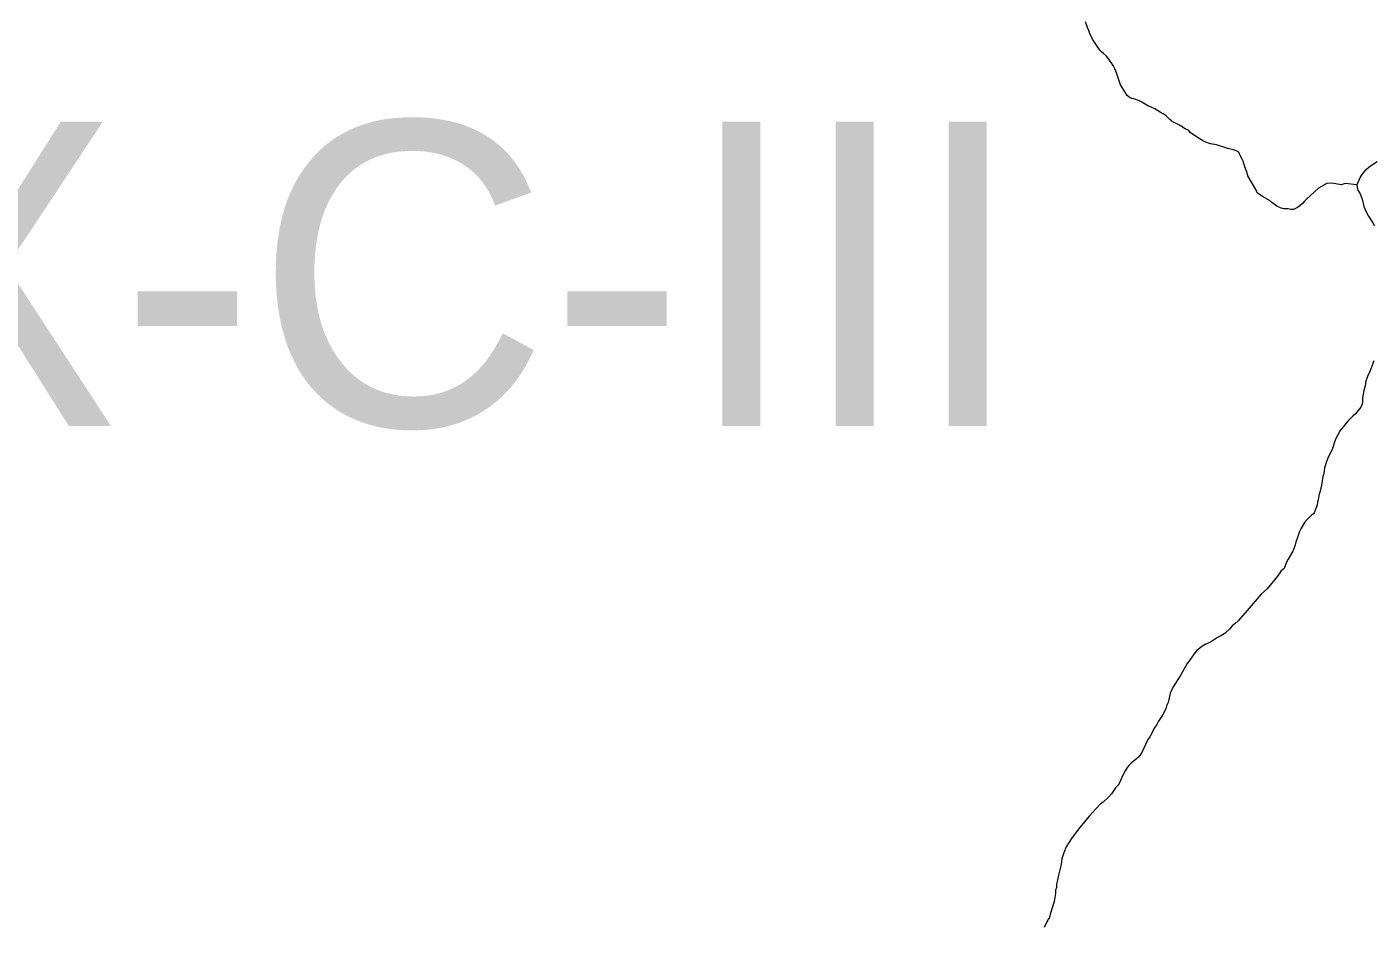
# Model space of a CAD drawing. Extents: x -1643653 to 4543381, y 1624270 to 13878484.
# Drawn here: x 592449 to 594659, y 8913437 to 8914914 of the extents above; entities that cross this region are included whole.
import ezdxf

# ---------------------------------------------------------------- set-up
doc = ezdxf.new("R2010")
doc.units = 0
doc.header["$LTSCALE"] = 200
doc.layers.add('6', color=7, linetype='Continuous', lineweight=13)
doc.layers.add('60', color=7, linetype='Continuous', lineweight=13)

msp = doc.modelspace()

# ---------------------------------------------------------------- linework, layer by layer
at = {"layer": '6'}
msp.add_line((594632.1, 8914654.8), (594613, 8914657), dxfattribs=at)
for points in [[(594613, 8914657), (594606, 8914654.9), (594591.4, 8914657.4), (594582.9, 8914656.9), (594581.7, 8914656.6), (594568.8, 8914649.4), (594549.4, 8914631), (594545.8, 8914628.2), (594542.7, 8914624.3), (594538.2, 8914620), (594534.5, 8914617.7), (594528.9, 8914614.7), (594527.2, 8914614.3), (594523.7, 8914614.1), (594519.5, 8914615.2), (594511.9, 8914615.4), (594507.8, 8914616.6), (594500.4, 8914619.7), (594492.4, 8914625.8), (594491.5, 8914627), (594490.3, 8914627.5), (594489.7, 8914628.7), (594477.1, 8914635.6), (594470.2, 8914640.4), (594467.3, 8914643.3), (594467.6, 8914644.4), (594452.9, 8914669.7), (594451.7, 8914674.7), (594448.2, 8914684.3), (594445.5, 8914693.4), (594443.2, 8914698.1), (594440.4, 8914702.8), (594438.1, 8914708.2), (594436.6, 8914708.9), (594435.7, 8914709.8), (594429.7, 8914712.2), (594420.1, 8914714.2), (594401.4, 8914720.3), (594391.8, 8914722.1), (594382.7, 8914725.4), (594378.4, 8914727.6), (594373.1, 8914730.7), (594363.8, 8914736.7), (594358.5, 8914740.8), (594356, 8914744), (594350.4, 8914746.9), (594341, 8914752.5), (594328.9, 8914758.7), (594327.7, 8914760), (594325.3, 8914761.5), (594318.5, 8914768.5), (594314.1, 8914771.4), (594309.3, 8914773.9), (594304.6, 8914777.1), (594300.2, 8914779.5), (594290.6, 8914783.9), (594288.8, 8914784.3), (594284.3, 8914787.5), (594278.9, 8914790.8), (594275, 8914792.8), (594265.7, 8914795.9), (594262.5, 8914796.6), (594258.1, 8914798.8), (594255.1, 8914801.4), (594249.3, 8914810.3), (594244.1, 8914819.1), (594239.4, 8914831.9), (594236.8, 8914840.5), (594234.8, 8914845.2), (594231.9, 8914851), (594224.6, 8914861.2), (594220.8, 8914866), (594216.1, 8914870.5), (594212.6, 8914873.2), (594210.1, 8914875.7), (594198.1, 8914894.3), (594193.9, 8914903.6), (594192.1, 8914908.4), (594189.8, 8914913.2), (594186.6, 8914922.4)], [(594665.3, 8914692.8), (594654.6, 8914685.3), (594645.2, 8914677.7), (594642.1, 8914674.1), (594638.2, 8914668.7), (594632.1, 8914654.8), (594632.3, 8914651.2), (594633.6, 8914646.1), (594637.5, 8914639.8), (594640.9, 8914631.3), (594643.7, 8914619.1), (594645, 8914615.4), (594646.6, 8914611.7), (594651.3, 8914603.5), (594658.3, 8914592.3), (594661.1, 8914587.3)], [(594665.3, 8914692.8), (594654.6, 8914685.3), (594645.2, 8914677.7), (594642.1, 8914674.1), (594638.2, 8914668.7), (594632.1, 8914654.8), (594632.3, 8914651.2), (594633.6, 8914646.1), (594637.5, 8914639.8), (594640.9, 8914631.3), (594643.7, 8914619.1), (594645, 8914615.4), (594646.6, 8914611.7), (594651.3, 8914603.5), (594658.3, 8914592.3), (594661.1, 8914587.3)], [(594659.8, 8914365.5), (594653.4, 8914347.9), (594649.4, 8914339.8), (594646.9, 8914332.3), (594645.6, 8914324.7), (594643.3, 8914316.9), (594641.1, 8914305.1), (594641.1, 8914297.3), (594640.3, 8914293.3), (594638.5, 8914289.8), (594636.4, 8914286.8), (594629.9, 8914278.7), (594625.6, 8914274.9), (594625.6, 8914274.9), (594617.3, 8914266.4), (594604.5, 8914251.3), (594597, 8914236.8), (594595.1, 8914231.9), (594591.9, 8914221.7), (594590.2, 8914217.7), (594585.2, 8914208.4)], [(594659.8, 8914365.5), (594653.4, 8914347.9), (594649.4, 8914339.8), (594646.9, 8914332.3), (594645.6, 8914324.7), (594643.3, 8914316.9), (594641.1, 8914305.1), (594641.1, 8914297.3), (594640.3, 8914293.3), (594638.5, 8914289.8), (594636.4, 8914286.8), (594629.9, 8914278.7), (594625.6, 8914274.9), (594625.6, 8914274.9), (594617.3, 8914266.4), (594604.5, 8914251.3), (594597, 8914236.8), (594595.1, 8914231.9), (594591.9, 8914221.7), (594590.2, 8914217.7), (594585.2, 8914208.4)], [(594585.2, 8914208.4), (594581.5, 8914198.6), (594578.9, 8914189.4), (594578.1, 8914184.8), (594577.7, 8914180.1), (594576.4, 8914175.4), (594574, 8914161.3), (594572.8, 8914156.5), (594571.9, 8914151.8), (594570.3, 8914146.8), (594568.5, 8914137.9), (594567.2, 8914133.2), (594566.7, 8914128.7), (594563.5, 8914120.1), (594561.7, 8914116), (594560.6, 8914114.2), (594557.4, 8914111.9), (594550.5, 8914104.9), (594546.1, 8914100.1), (594539.8, 8914089.7), (594537.8, 8914085.3), (594534.9, 8914077), (594532.1, 8914068), (594531, 8914063.2), (594529.3, 8914058.4), (594526.8, 8914053.2), (594519.5, 8914039.7), (594516.4, 8914034.8), (594512.8, 8914024.4), (594507.9, 8914020.5), (594505.5, 8914017.5), (594501.9, 8914012), (594484.9, 8913991), (594475.1, 8913982.2), (594461.6, 8913967.2), (594451.7, 8913955.4), (594437, 8913938.8), (594431.5, 8913933.7), (594427.1, 8913930.3), (594423.4, 8913925.6), (594419.6, 8913921.6), (594418.2, 8913920.8), (594416.9, 8913919.1), (594408.7, 8913913.7), (594403.5, 8913911.2), (594393.2, 8913904.6), (594388.1, 8913901.9), (594383, 8913899.7), (594377.8, 8913896.5), (594368.8, 8913889.1), (594364.9, 8913884.4), (594357.3, 8913873.5), (594353.2, 8913868.3), (594342.9, 8913849.8), (594330.7, 8913830.1), (594325.8, 8913819.8), (594323.4, 8913809.5), (594322, 8913804.7), (594319.6, 8913799.2), (594318.2, 8913793.9), (594313.2, 8913783.7), (594306.4, 8913773.7), (594303.5, 8913768.4), (594299.7, 8913762.9), (594292, 8913748), (594288.5, 8913742.3), (594278.8, 8913722.4), (594275.6, 8913717.3), (594274.3, 8913716), (594273.9, 8913714.8), (594272.9, 8913714.4), (594271, 8913712.2), (594261.7, 8913704.6), (594257.7, 8913700.9), (594255.1, 8913697.5), (594251.9, 8913692.1), (594247, 8913682.7), (594243.1, 8913673.3), (594240.2, 8913668.7), (594236, 8913664.5), (594229, 8913654.3), (594224.9, 8913649.5), (594215.4, 8913640.7), (594210.9, 8913637.2), (594192.4, 8913617.9), (594177.1, 8913599.1), (594164.5, 8913582.6), (594154.7, 8913567.1), (594150.9, 8913557.5), (594147.8, 8913547.7), (594147.3, 8913543), (594146.5, 8913538.5), (594142.2, 8913520.7), (594139.2, 8913505.3), (594139.2, 8913505.3), (594138.7, 8913500.6), (594137.5, 8913495.9), (594137.4, 8913490.8), (594135, 8913477.4), (594128.8, 8913456.9), (594128.7, 8913456.8)], [(594585.2, 8914208.4), (594581.5, 8914198.6), (594578.9, 8914189.4), (594578.1, 8914184.8), (594577.7, 8914180.1), (594576.4, 8914175.4), (594574, 8914161.3), (594572.8, 8914156.5), (594571.9, 8914151.8), (594570.3, 8914146.8), (594568.5, 8914137.9), (594567.2, 8914133.2), (594566.7, 8914128.7), (594563.5, 8914120.1), (594561.7, 8914116), (594560.6, 8914114.2), (594557.4, 8914111.9), (594550.5, 8914104.9), (594546.1, 8914100.1), (594539.8, 8914089.7), (594537.8, 8914085.3), (594534.9, 8914077), (594532.1, 8914068), (594531, 8914063.2), (594529.3, 8914058.4), (594526.8, 8914053.2), (594519.5, 8914039.7), (594516.4, 8914034.8), (594512.8, 8914024.4), (594507.9, 8914020.5), (594505.5, 8914017.5), (594501.9, 8914012), (594484.9, 8913991), (594475.1, 8913982.2), (594461.6, 8913967.2), (594451.7, 8913955.4), (594437, 8913938.8), (594431.5, 8913933.7), (594427.1, 8913930.3), (594423.4, 8913925.6), (594419.6, 8913921.6), (594418.2, 8913920.8), (594416.9, 8913919.1), (594408.7, 8913913.7), (594403.5, 8913911.2), (594393.2, 8913904.6), (594388.1, 8913901.9), (594383, 8913899.7), (594377.8, 8913896.5), (594368.8, 8913889.1), (594364.9, 8913884.4), (594357.3, 8913873.5), (594353.2, 8913868.3), (594342.9, 8913849.8), (594330.7, 8913830.1), (594325.8, 8913819.8), (594323.4, 8913809.5), (594322, 8913804.7), (594319.6, 8913799.2), (594318.2, 8913793.9), (594313.2, 8913783.7), (594306.4, 8913773.7), (594303.5, 8913768.4), (594299.7, 8913762.9), (594292, 8913748), (594288.5, 8913742.3), (594278.8, 8913722.4), (594275.6, 8913717.3), (594274.3, 8913716), (594273.9, 8913714.8), (594272.9, 8913714.4), (594271, 8913712.2), (594261.7, 8913704.6), (594257.7, 8913700.9), (594255.1, 8913697.5), (594251.9, 8913692.1), (594247, 8913682.7), (594243.1, 8913673.3), (594240.2, 8913668.7), (594236, 8913664.5), (594229, 8913654.3), (594224.9, 8913649.5), (594215.4, 8913640.7), (594210.9, 8913637.2), (594192.4, 8913617.9), (594177.1, 8913599.1), (594164.5, 8913582.6), (594154.7, 8913567.1), (594150.9, 8913557.5), (594147.8, 8913547.7), (594147.3, 8913543), (594146.5, 8913538.5), (594142.2, 8913520.7), (594139.2, 8913505.3), (594139.2, 8913505.3), (594138.7, 8913500.6), (594137.5, 8913495.9), (594137.4, 8913490.8), (594135, 8913477.4), (594128.8, 8913456.9), (594128.7, 8913456.8)], [(594128.7, 8913456.8), (594126.7, 8913449.4), (594126.4, 8913449), (594125.3, 8913449), (594125, 8913448.7), (594124.5, 8913446.9), (594123.1, 8913444.3), (594118.7, 8913434.8)], [(594128.7, 8913456.8), (594126.7, 8913449.4), (594126.4, 8913449), (594125.3, 8913449), (594125, 8913448.7), (594124.5, 8913446.9), (594123.1, 8913444.3), (594118.7, 8913434.8)]]:
    msp.add_lwpolyline(points, dxfattribs=at)
at = {"layer": '60', "lineweight": 25}
msp.add_spline([(814781, 9009175.5), (814787.2, 9009173.4), (814796.9, 9009173.4), (814799.4, 9009172.4), (814805.1, 9009174.5), (814805.6, 9009176.5), (814811.7, 9009179.5), (814811.7, 9009179.5), (814801.5, 9009181), (814790.7, 9009181.5), (814784.1, 9009183.1), (814777.4, 9009185.1), (814778.4, 9009175.5)], degree=3, dxfattribs=at)

# ---------------------------------------------------------------- texts
at = {"layer": '6'}
msp.add_text('SC-24-X-C-III', height=500, dxfattribs=at).set_placement((590036.9, 8914258.4))

doc.saveas('drawing.dxf')
